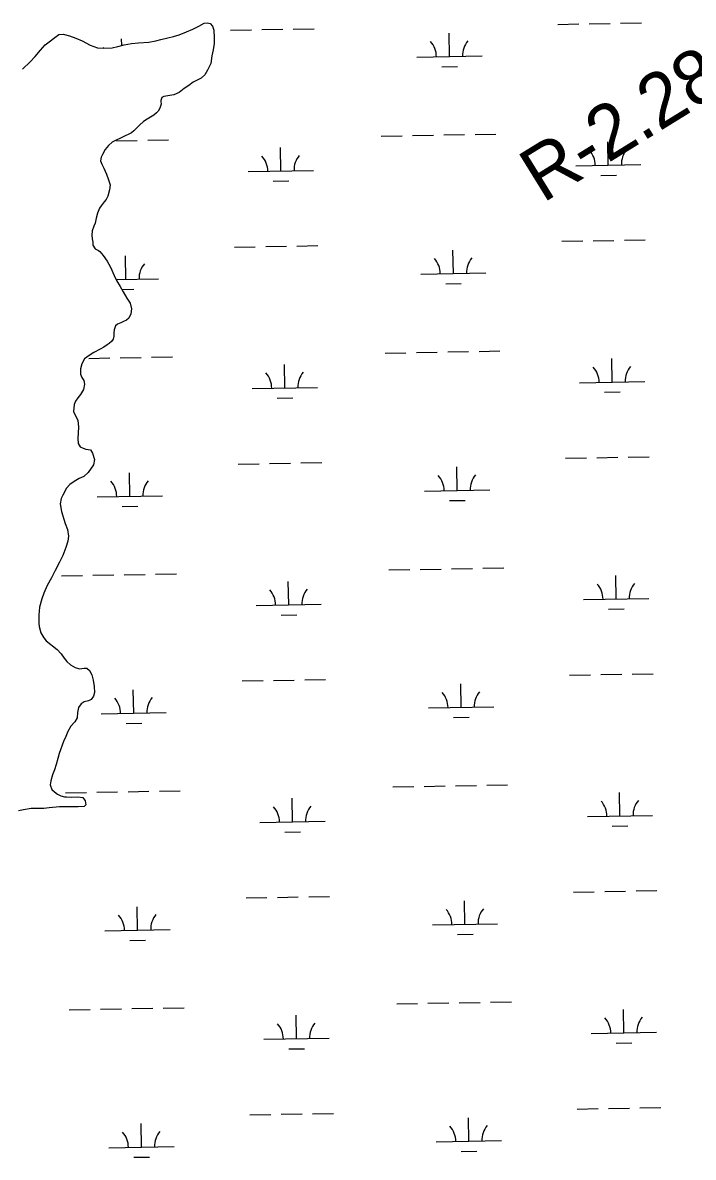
# Model space of a CAD drawing. Extents: x 3914892 to 3953151, y 242587 to 268572.
# Drawn here: x 3937212 to 3938240, y 251221 to 252960 of the extents above; entities that cross this region are included whole.
import ezdxf

# ---------------------------------------------------------------- set-up
doc = ezdxf.new("R2010")
doc.units = 0
doc.layers.add('V-RIVR-RANG-IDEN', color=7, linetype='Continuous')
doc.layers.add('V-WETL-SWMP', color=7, linetype='Continuous')

msp = doc.modelspace()

# ---------------------------------------------------------------- linework, layer by layer
at = {"layer": 'V-WETL-SWMP'}
for p, q in [((3937463.5, 252946.3), (3937473, 252950.3)), ((3937473, 252950.3), (3937482.6, 252955)), ((3937482.6, 252955), (3937490.6, 252959.5)), ((3937490.6, 252959.5), (3937495.9, 252960.3)), ((3937495.9, 252960.3), (3937499.7, 252959.1)), ((3937499.7, 252959.1), (3937503.4, 252954.8)), ((3937503.4, 252954.8), (3937505.4, 252948.7)), ((3937505.4, 252948.7), (3937505.7, 252937.3)), ((3937531, 252948.8), (3937563, 252949.4)), ((3937579, 252949.7), (3937611, 252950.3)), ((3937627, 252950.6), (3937659, 252951.1)), ((3938032.8, 252957.8), (3938064.8, 252958.4)), ((3938080.8, 252958.7), (3938112.8, 252959.2)), ((3938128.8, 252959.5), (3938160.8, 252960.1)), ((3937246.8, 252926.6), (3937267.6, 252942.3)), ((3937267.6, 252942.3), (3937274.7, 252942.9)), ((3937274.7, 252942.9), (3937284.3, 252940.1)), ((3937284.3, 252940.1), (3937294, 252936.4)), ((3937294, 252936.4), (3937303.6, 252932.6)), ((3937303.6, 252932.6), (3937316.1, 252925.9)), ((3937364.3, 252925.4), (3937364.1, 252935.4)), ((3937405.8, 252930.6), (3937416.4, 252932.7)), ((3937416.4, 252932.7), (3937424.1, 252934.5)), ((3937424.1, 252934.5), (3937434.8, 252937.1)), ((3937434.8, 252937.1), (3937443.8, 252939.4)), ((3937443.8, 252939.4), (3937452.5, 252941.5)), ((3937452.5, 252941.5), (3937463.5, 252946.3)), ((3937505.7, 252937.3), (3937505.8, 252928.4)), ((3937866.6, 252908.4), (3937866, 252944.4)), ((3937231.5, 252908.6), (3937239.6, 252918)), ((3937239.6, 252918), (3937246.8, 252926.6)), ((3937316.1, 252925.9), (3937327.2, 252921.7)), ((3937327.2, 252921.7), (3937335.6, 252921.1)), ((3937335.6, 252921.1), (3937349.7, 252921.9)), ((3937349.7, 252921.9), (3937358.3, 252923.9)), ((3937358.3, 252923.9), (3937368.1, 252926.3)), ((3937368.1, 252926.3), (3937379, 252928.6)), ((3937379, 252928.6), (3937389.8, 252929.7)), ((3937389.8, 252929.7), (3937405.8, 252930.6)), ((3937504.2, 252918.8), (3937502.4, 252909.3)), ((3937505.8, 252928.4), (3937504.2, 252918.8)), ((3937212.4, 252889.3), (3937223.8, 252900.1)), ((3937223.8, 252900.1), (3937231.5, 252908.6)), ((3937500.9, 252897.8), (3937495.9, 252887.5)), ((3937502.4, 252909.3), (3937500.9, 252897.8)), ((3937816.6, 252907.5), (3937916.6, 252909.3)), ((3937491.4, 252880.3), (3937486, 252875.3)), ((3937495.9, 252887.5), (3937491.4, 252880.3)), ((3937854.9, 252892.8), (3937878.9, 252893.2)), ((3937467.3, 252864.3), (3937460.1, 252859.2)), ((3937473.7, 252869), (3937467.3, 252864.3)), ((3937479.8, 252872.2), (3937473.7, 252869)), ((3937486, 252875.3), (3937479.8, 252872.2)), ((3937425.8, 252845.4), (3937424.2, 252840.8)), ((3937428.8, 252847.4), (3937425.8, 252845.4)), ((3937434.9, 252848.2), (3937428.8, 252847.4)), ((3937444, 252849.5), (3937434.9, 252848.2)), ((3937452.4, 252853.4), (3937444, 252849.5)), ((3937460.1, 252859.2), (3937452.4, 252853.4)), ((3937422.6, 252829.2), (3937420.2, 252824.6)), ((3937424.7, 252835.3), (3937422.6, 252829.2)), ((3937424.2, 252840.8), (3937424.2, 252839.5)), ((3937424.2, 252839.5), (3937424.7, 252835.3)), ((3937403.1, 252812.3), (3937397.6, 252808.6)), ((3937408.3, 252815.4), (3937403.1, 252812.3)), ((3937413.3, 252818.6), (3937408.3, 252815.4)), ((3937417.8, 252822.2), (3937413.3, 252818.6)), ((3937420.2, 252824.6), (3937417.8, 252822.2)), ((3937382.9, 252794.6), (3937379.1, 252791.4)), ((3937386.6, 252798.2), (3937382.9, 252794.6)), ((3937391.5, 252803.3), (3937386.6, 252798.2)), ((3937397.6, 252808.6), (3937391.5, 252803.3)), ((3937349.7, 252777.2), (3937344, 252772.2)), ((3937355.7, 252780.4), (3937349.7, 252777.2)), ((3937362.4, 252783.2), (3937355.7, 252780.4)), ((3937356.1, 252779.2), (3937388.1, 252779.8)), ((3937369.4, 252786.9), (3937362.4, 252783.2)), ((3937374.2, 252789), (3937369.4, 252786.9)), ((3937379.1, 252791.4), (3937374.2, 252789)), ((3937404.1, 252780), (3937436.1, 252780.6)), ((3937761.9, 252786.4), (3937793.9, 252787)), ((3937809.9, 252787.3), (3937841.9, 252787.9)), ((3937857.9, 252788.2), (3937889.9, 252788.7)), ((3937905.9, 252789), (3937937.9, 252789.6)), ((3938110.1, 252741.9), (3938109.5, 252777.9)), ((3937335, 252758.4), (3937332.5, 252754.2)), ((3937339, 252765.8), (3937335, 252758.4)), ((3937344, 252772.2), (3937339, 252765.8)), ((3937608.3, 252732.9), (3937607.6, 252768.9)), ((3937332.5, 252754.2), (3937331.7, 252748.5)), ((3937331.7, 252748.5), (3937333.9, 252743.2)), ((3937333.9, 252743.2), (3937337, 252737.4)), ((3938060.1, 252741), (3938160.1, 252742.8)), ((3937337, 252737.4), (3937340.7, 252728.1)), ((3937340.7, 252728.1), (3937344.1, 252719.3)), ((3937558.3, 252732), (3937658.3, 252733.8)), ((3938098.4, 252726.3), (3938122.4, 252726.7)), ((3937344.1, 252719.3), (3937346.4, 252711.9)), ((3937346.4, 252711.9), (3937345.4, 252703.9)), ((3937596.5, 252717.3), (3937620.5, 252717.7)), ((3937340.2, 252689.4), (3937337.5, 252685.9)), ((3937342.9, 252694.3), (3937340.2, 252689.4)), ((3937345.4, 252703.9), (3937342.9, 252694.3)), ((3937330.3, 252675.9), (3937326.9, 252668.4)), ((3937332.5, 252679.3), (3937330.3, 252675.9)), ((3937337.5, 252685.9), (3937332.5, 252679.3)), ((3937323.4, 252653.1), (3937321.3, 252648.3)), ((3937325.2, 252660.5), (3937323.4, 252653.1)), ((3937326.9, 252668.4), (3937325.2, 252660.5)), ((3937319, 252641.4), (3937318.5, 252634.8)), ((3937321.3, 252648.3), (3937319, 252641.4)), ((3937318.5, 252634.8), (3937318.8, 252629.1)), ((3937318.8, 252629.1), (3937319.8, 252623.8)), ((3937319.8, 252623.8), (3937320.1, 252619)), ((3937320.1, 252619), (3937323.5, 252613.7)), ((3937632.9, 252617.9), (3937664.9, 252618.5)), ((3938038.8, 252625.2), (3938070.8, 252625.8)), ((3938086.8, 252626.1), (3938118.8, 252626.6)), ((3938134.8, 252626.9), (3938166.7, 252627.5)), ((3937323.5, 252613.7), (3937328.5, 252611.3)), ((3937328.5, 252611.3), (3937330.8, 252609.5)), ((3937330.8, 252609.5), (3937335.7, 252603.6)), ((3937335.7, 252603.6), (3937341.7, 252594.5)), ((3937370.7, 252566.8), (3937370.1, 252602.8)), ((3937536.9, 252616.2), (3937568.9, 252616.8)), ((3937584.9, 252617.1), (3937616.9, 252617.6)), ((3937872.6, 252575.8), (3937871.9, 252611.8)), ((3937341.7, 252594.5), (3937346.9, 252585.6)), ((3937346.9, 252585.6), (3937352.5, 252572.8)), ((3937352.5, 252572.8), (3937356.2, 252565.1)), ((3937355.5, 252566.5), (3937420.7, 252567.7)), ((3937822.6, 252574.9), (3937922.6, 252576.7)), ((3937356.2, 252565.1), (3937361.9, 252555.8)), ((3937361.9, 252555.8), (3937366.4, 252547.7)), ((3937364.4, 252551.3), (3937383, 252551.6)), ((3937860.8, 252560.1), (3937884.8, 252560.6)), ((3937366.4, 252547.7), (3937372, 252538.1)), ((3937372, 252538.1), (3937377, 252530.2)), ((3937378.2, 252513.9), (3937375, 252507.1)), ((3937377, 252530.2), (3937379.4, 252521.4)), ((3937379.4, 252521.4), (3937378.2, 252513.9)), ((3937357.8, 252497.9), (3937354.8, 252495.5)), ((3937363, 252499.9), (3937357.8, 252497.9)), ((3937367.1, 252502), (3937363, 252499.9)), ((3937371.5, 252504.2), (3937367.1, 252502)), ((3937375, 252507.1), (3937371.5, 252504.2)), ((3937352.1, 252479.8), (3937351, 252475.1)), ((3937352.3, 252484.9), (3937352.1, 252479.8)), ((3937352.7, 252489.2), (3937352.3, 252484.9)), ((3937354.8, 252495.5), (3937352.7, 252489.2)), ((3937336.8, 252462.9), (3937331.3, 252459.8)), ((3937341.9, 252466.4), (3937336.8, 252462.9)), ((3937344.8, 252468.7), (3937341.9, 252466.4)), ((3937348.6, 252471.6), (3937344.8, 252468.7)), ((3937351, 252475.1), (3937348.6, 252471.6)), ((3937307.3, 252445), (3937303, 252437.4)), ((3937314.5, 252450.3), (3937307.3, 252445)), ((3937314, 252445.7), (3937346, 252446.3)), ((3937321.7, 252454.5), (3937314.5, 252450.3)), ((3937331.3, 252459.8), (3937321.7, 252454.5)), ((3937362, 252446.6), (3937394, 252447.1)), ((3937410, 252447.4), (3937442, 252448)), ((3937767.9, 252453.8), (3937799.9, 252454.4)), ((3937815.9, 252454.7), (3937847.9, 252455.3)), ((3937863.9, 252455.5), (3937895.9, 252456.1)), ((3937911.9, 252456.4), (3937943.9, 252457)), ((3938116, 252409.3), (3938115.4, 252445.3)), ((3937301.1, 252429.7), (3937300.8, 252423.3)), ((3937303, 252437.4), (3937301.1, 252429.7)), ((3937614.2, 252400.3), (3937613.6, 252436.3)), ((3937300.8, 252423.3), (3937301.1, 252421.6)), ((3937301.1, 252421.6), (3937303.3, 252416.3)), ((3937303.3, 252416.3), (3937306.1, 252411.5)), ((3937306.1, 252411.5), (3937307.4, 252406.2)), ((3938066.1, 252408.4), (3938166, 252410.2)), ((3937305.6, 252398), (3937301, 252390.3)), ((3937307.4, 252406.2), (3937305.6, 252398)), ((3937564.2, 252399.4), (3937664.2, 252401.2)), ((3938104.3, 252393.7), (3938128.3, 252394.1)), ((3937291.4, 252374.8), (3937290.5, 252364.4)), ((3937293.2, 252379.8), (3937291.4, 252374.8)), ((3937297, 252385.1), (3937293.2, 252379.8)), ((3937301, 252390.3), (3937297, 252385.1)), ((3937602.5, 252384.7), (3937626.5, 252385.1)), ((3937290.5, 252364.4), (3937292.9, 252358.8)), ((3937292.9, 252358.8), (3937296.9, 252351)), ((3937296.9, 252351), (3937297.9, 252340.2)), ((3937297.9, 252340.2), (3937297.6, 252331.7)), ((3937297.6, 252331.7), (3937297.2, 252322.6)), ((3937297.2, 252322.6), (3937297.4, 252314.9)), ((3937297.4, 252314.9), (3937300.7, 252310.1)), ((3937300.7, 252310.1), (3937304.9, 252307.8)), ((3937304.9, 252307.8), (3937309.1, 252306.5)), ((3937309.1, 252306.5), (3937316.5, 252305.3)), ((3937316.5, 252305.3), (3937319.7, 252300.2)), ((3937319.7, 252300.2), (3937322.6, 252290.5)), ((3937322.6, 252290.5), (3937321.2, 252282.2)), ((3938044.7, 252292.6), (3938076.7, 252293.1)), ((3938092.7, 252293.4), (3938124.7, 252294)), ((3938140.7, 252294.3), (3938172.7, 252294.9)), ((3937312.9, 252270.6), (3937306.3, 252264.7)), ((3937321.2, 252282.2), (3937312.9, 252270.6)), ((3937376.7, 252234.2), (3937376, 252270.2)), ((3937542.9, 252283.6), (3937574.9, 252284.2)), ((3937590.9, 252284.5), (3937622.9, 252285)), ((3937638.9, 252285.3), (3937670.9, 252285.9)), ((3937878.5, 252243.2), (3937877.9, 252279.2)), ((3937291.3, 252256.8), (3937284.7, 252252.4)), ((3937298.9, 252261.4), (3937291.3, 252256.8)), ((3937306.3, 252264.7), (3937298.9, 252261.4)), ((3937273.8, 252236), (3937271.4, 252231)), ((3937279.7, 252246.8), (3937273.8, 252236)), ((3937284.7, 252252.4), (3937279.7, 252246.8)), ((3937828.5, 252242.3), (3937928.5, 252244.1)), ((3937271.4, 252231), (3937270, 252222.7)), ((3937270, 252222.7), (3937271.8, 252211)), ((3937326.7, 252233.3), (3937426.7, 252235.1)), ((3937365, 252218.5), (3937389, 252219)), ((3937866.8, 252227.5), (3937890.8, 252227.9)), ((3937271.8, 252211), (3937277.6, 252192.7)), ((3937277.6, 252192.7), (3937281, 252183.4)), ((3937281, 252183.4), (3937282.5, 252172.8)), ((3937282.5, 252172.8), (3937281.4, 252165.3)), ((3937278.5, 252155.7), (3937273.9, 252143.6)), ((3937281.4, 252165.3), (3937278.5, 252155.7)), ((3937269.1, 252133), (3937262.4, 252120.5)), ((3937273.9, 252143.6), (3937269.1, 252133)), ((3937262.4, 252120.5), (3937256.5, 252109.1)), ((3937320, 252113.1), (3937352, 252113.7)), ((3937368, 252113.9), (3937400, 252114.5)), ((3937416, 252114.8), (3937448, 252115.4)), ((3937773.8, 252121.2), (3937805.8, 252121.8)), ((3937821.8, 252122.1), (3937853.8, 252122.6)), ((3937869.8, 252122.9), (3937901.8, 252123.5)), ((3937917.8, 252123.8), (3937949.8, 252124.3)), ((3937250, 252097.3), (3937245, 252085.6)), ((3937256.5, 252109.1), (3937250, 252097.3)), ((3937272, 252112.2), (3937304, 252112.8)), ((3937620.2, 252067.7), (3937619.5, 252103.7)), ((3938122, 252076.7), (3938121.4, 252112.7)), ((3937245, 252085.6), (3937241.7, 252076.9)), ((3937238.2, 252064.3), (3937237.4, 252051.9)), ((3937241.7, 252076.9), (3937238.2, 252064.3)), ((3937570.2, 252066.8), (3937670.2, 252068.6)), ((3938072, 252075.8), (3938172, 252077.6)), ((3938110.3, 252061), (3938134.3, 252061.5)), ((3937237.4, 252051.9), (3937237.4, 252039.4)), ((3937608.5, 252052.1), (3937632.4, 252052.5)), ((3937237.4, 252039.4), (3937237.9, 252034.7)), ((3937237.9, 252034.7), (3937240.4, 252024.6)), ((3937240.4, 252024.6), (3937244.6, 252017.4)), ((3937244.6, 252017.4), (3937248.4, 252012.8)), ((3937248.4, 252012.8), (3937265.5, 251999.2)), ((3937265.5, 251999.2), (3937271.2, 251992.8)), ((3937271.2, 251992.8), (3937275.9, 251986.1)), ((3937275.9, 251986.1), (3937279.9, 251980.8)), ((3937279.9, 251980.8), (3937285.9, 251975.8)), ((3937285.9, 251975.8), (3937293, 251971.7)), ((3937293, 251971.7), (3937299.7, 251969.8)), ((3937299.7, 251969.8), (3937306.8, 251970.6)), ((3937306.8, 251970.6), (3937310.8, 251970.6)), ((3937310.8, 251970.6), (3937315, 251967.2)), ((3937315, 251967.2), (3937318.3, 251960.2)), ((3937318.3, 251960.2), (3937320.5, 251952.5)), ((3938050.7, 251960), (3938082.7, 251960.5)), ((3938098.7, 251960.8), (3938130.7, 251961.4)), ((3938146.7, 251961.7), (3938178.6, 251962.2)), ((3937320.5, 251952.5), (3937322.1, 251942.7)), ((3937322.1, 251942.7), (3937322.4, 251933.1)), ((3937548.8, 251951), (3937580.8, 251951.5)), ((3937596.8, 251951.8), (3937628.8, 251952.4)), ((3937644.8, 251952.7), (3937676.8, 251953.3)), ((3937884.5, 251910.5), (3937883.8, 251946.5)), ((3937317.5, 251922.8), (3937313.5, 251920.4)), ((3937321.2, 251927.6), (3937317.5, 251922.8)), ((3937322.4, 251933.1), (3937321.2, 251927.6)), ((3937382.6, 251901.6), (3937382, 251937.6)), ((3937297.9, 251910.6), (3937296.4, 251902.7)), ((3937301.9, 251915.9), (3937297.9, 251910.6)), ((3937306.7, 251919.1), (3937301.9, 251915.9)), ((3937313.5, 251920.4), (3937306.7, 251919.1)), ((3937834.5, 251909.6), (3937934.5, 251911.4)), ((3937292.2, 251888.4), (3937286, 251881.5)), ((3937295.7, 251894.5), (3937292.2, 251888.4)), ((3937296.4, 251902.7), (3937295.7, 251894.5)), ((3937332.6, 251900.7), (3937432.6, 251902.5)), ((3937872.7, 251894.9), (3937896.7, 251895.3)), ((3937281.5, 251873.6), (3937278.5, 251865.7)), ((3937286, 251881.5), (3937281.5, 251873.6)), ((3937370.9, 251885.9), (3937394.9, 251886.3)), ((3937275.1, 251858.3), (3937268.3, 251839.6)), ((3937278.5, 251865.7), (3937275.1, 251858.3)), ((3937268.3, 251839.6), (3937266.4, 251831.9)), ((3937263.7, 251823), (3937261.1, 251814.8)), ((3937266.4, 251831.9), (3937263.7, 251823)), ((3937258.1, 251807.1), (3937255.4, 251797.8)), ((3937261.1, 251814.8), (3937258.1, 251807.1)), ((3937255.4, 251797.8), (3937254.8, 251791.7)), ((3937254.8, 251791.7), (3937257.2, 251784.8)), ((3937257.2, 251784.8), (3937261.2, 251780.8)), ((3937779.8, 251788.6), (3937811.8, 251789.1)), ((3937827.8, 251789.4), (3937859.8, 251790)), ((3937875.8, 251790.3), (3937907.8, 251790.9)), ((3937923.8, 251791.2), (3937955.8, 251791.7)), ((3937261.2, 251780.8), (3937265.6, 251777.6)), ((3937265.6, 251777.6), (3937271, 251774.7)), ((3937271, 251774.7), (3937276.5, 251773.6)), ((3937276.5, 251773.6), (3937279.5, 251773.6)), ((3937278, 251779.6), (3937310, 251780.2)), ((3937279.5, 251773.6), (3937287.7, 251772.7)), ((3937287.7, 251772.7), (3937297, 251773.2)), ((3937297, 251773.2), (3937304.4, 251772.3)), ((3937304.4, 251772.3), (3937308.4, 251767)), ((3937308.4, 251767), (3937309.2, 251761.1)), ((3937325.9, 251780.5), (3937357.9, 251781)), ((3937373.9, 251781.3), (3937405.9, 251781.9)), ((3937421.9, 251782.2), (3937453.9, 251782.7)), ((3937626.1, 251735.1), (3937625.5, 251771.1)), ((3938128, 251744.1), (3938127.3, 251780.1)), ((3937213.6, 251753.7), (3937206.1, 251752.1)), ((3937225.3, 251755.4), (3937213.6, 251753.7)), ((3937235.6, 251755.6), (3937225.3, 251755.4)), ((3937244.6, 251755.6), (3937235.6, 251755.6)), ((3937252.9, 251756.4), (3937244.6, 251755.6)), ((3937268.8, 251757.9), (3937252.9, 251756.4)), ((3937297.5, 251758), (3937268.8, 251757.9)), ((3937306.7, 251758.6), (3937297.5, 251758)), ((3937309.2, 251761.1), (3937306.7, 251758.6)), ((3937576.1, 251734.2), (3937676.1, 251736)), ((3938078, 251743.2), (3938177.9, 251745)), ((3937614.4, 251719.4), (3937638.4, 251719.9)), ((3938116.2, 251728.4), (3938140.2, 251728.8)), ((3938056.6, 251627.3), (3938088.6, 251627.9)), ((3938104.6, 251628.2), (3938136.6, 251628.8)), ((3938152.6, 251629), (3938184.6, 251629.6)), ((3937554.8, 251618.4), (3937586.8, 251618.9)), ((3937602.8, 251619.2), (3937634.8, 251619.8)), ((3937650.8, 251620.1), (3937682.8, 251620.6)), ((3937890.4, 251577.9), (3937889.8, 251613.9)), ((3937388.6, 251568.9), (3937387.9, 251604.9)), ((3937840.4, 251577), (3937940.4, 251578.8)), ((3937338.6, 251568), (3937438.6, 251569.8)), ((3937878.7, 251562.3), (3937902.7, 251562.7)), ((3937376.9, 251553.3), (3937400.9, 251553.7)), ((3937785.7, 251456), (3937817.7, 251456.5)), ((3937833.7, 251456.8), (3937865.7, 251457.4)), ((3937881.7, 251457.7), (3937913.7, 251458.2)), ((3937929.7, 251458.5), (3937961.7, 251459.1)), ((3937283.9, 251447), (3937315.9, 251447.5)), ((3937331.9, 251447.8), (3937363.9, 251448.4)), ((3937379.9, 251448.7), (3937411.9, 251449.3)), ((3937427.9, 251449.6), (3937459.9, 251450.1)), ((3937632.1, 251402.5), (3937631.4, 251438.4)), ((3938133.9, 251411.4), (3938133.3, 251447.4)), ((3937582.1, 251401.6), (3937682.1, 251403.4)), ((3938083.9, 251410.5), (3938183.9, 251412.3)), ((3937620.4, 251386.8), (3937644.3, 251387.2)), ((3938122.2, 251395.8), (3938146.2, 251396.2)), ((3938110.6, 251295.6), (3938142.6, 251296.1)), ((3938158.6, 251296.4), (3938190.6, 251297)), ((3937560.7, 251285.7), (3937592.7, 251286.3)), ((3937608.7, 251286.6), (3937640.7, 251287.2)), ((3937656.7, 251287.4), (3937688.7, 251288)), ((3937896.4, 251245.3), (3937895.7, 251281.3)), ((3938062.6, 251294.7), (3938094.6, 251295.3)), ((3937394.5, 251236.3), (3937393.9, 251272.3)), ((3937846.4, 251244.4), (3937946.4, 251246.2)), ((3937344.5, 251235.4), (3937444.5, 251237.2)), ((3937884.6, 251229.7), (3937908.6, 251230.1)), ((3937382.8, 251220.7), (3937406.8, 251221.1))]:
    msp.add_line(p, q, dxfattribs=at)
for centre, start, end in [((3937811.4, 252907.9), 0.2532, 41.7968), ((3937921.8, 252909.9), 140.2532, 181.7968), ((3937309.5, 252898.9), 39.1729, 41.7968), ((3938054.9, 252741.4), 0.2532, 41.7968), ((3938165.3, 252743.4), 140.2532, 181.7968), ((3937553, 252732.4), 0.2532, 41.7968), ((3937663.5, 252734.4), 140.2532, 181.7968), ((3937426, 252568.3), 140.2532, 181.7968), ((3937817.3, 252575.3), 0.2532, 41.7968), ((3937927.8, 252577.2), 140.2532, 181.7968), ((3938060.8, 252408.8), 0.2532, 41.7968), ((3938171.3, 252410.8), 140.2532, 181.7968), ((3937559, 252399.8), 0.2532, 41.7968), ((3937669.4, 252401.8), 140.2532, 181.7968), ((3937321.4, 252233.7), 0.2532, 41.7968), ((3937431.9, 252235.6), 140.2532, 181.7968), ((3937823.3, 252242.6), 0.2532, 41.7968), ((3937933.7, 252244.6), 140.2532, 181.7968), ((3938066.8, 252076.2), 0.2532, 41.7968), ((3938177.2, 252078.1), 140.2532, 181.7968), ((3937564.9, 252067.2), 0.2532, 41.7968), ((3937675.4, 252069.2), 140.2532, 181.7968), ((3937327.4, 251901), 0.2532, 41.7968), ((3937437.9, 251903), 140.2532, 181.7968), ((3937829.2, 251910), 0.2532, 41.7968), ((3937939.7, 251912), 140.2532, 181.7968), ((3938072.7, 251743.5), 0.2532, 41.7968), ((3938183.2, 251745.5), 140.2532, 181.7968), ((3937570.9, 251734.6), 0.2532, 41.7968), ((3937681.3, 251736.5), 140.2532, 181.7968), ((3937333.3, 251568.4), 0.2532, 41.7968), ((3937443.8, 251570.4), 140.2532, 181.7968), ((3937835.2, 251577.4), 0.2532, 41.7968), ((3937945.6, 251579.4), 140.2532, 181.7968), ((3938189.1, 251412.9), 140.2532, 181.7968), ((3937576.8, 251401.9), 0.2532, 41.7968), ((3937687.3, 251403.9), 140.2532, 181.7968), ((3938078.7, 251410.9), 0.2532, 41.7968), ((3937841.1, 251244.8), 0.2532, 41.7968), ((3937951.6, 251246.8), 140.2532, 181.7968), ((3937339.3, 251235.8), 0.2532, 41.7968), ((3937449.8, 251237.8), 140.2532, 181.7968)]:
    msp.add_arc(centre, 35.2, start, end, dxfattribs=at)

# ---------------------------------------------------------------- texts
at = {"layer": 'V-RIVR-RANG-IDEN'}
msp.add_text('R-2.28', height=83, rotation=31.6784, dxfattribs=at).set_placement((3938009.5, 252683))

doc.saveas('drawing.dxf')
